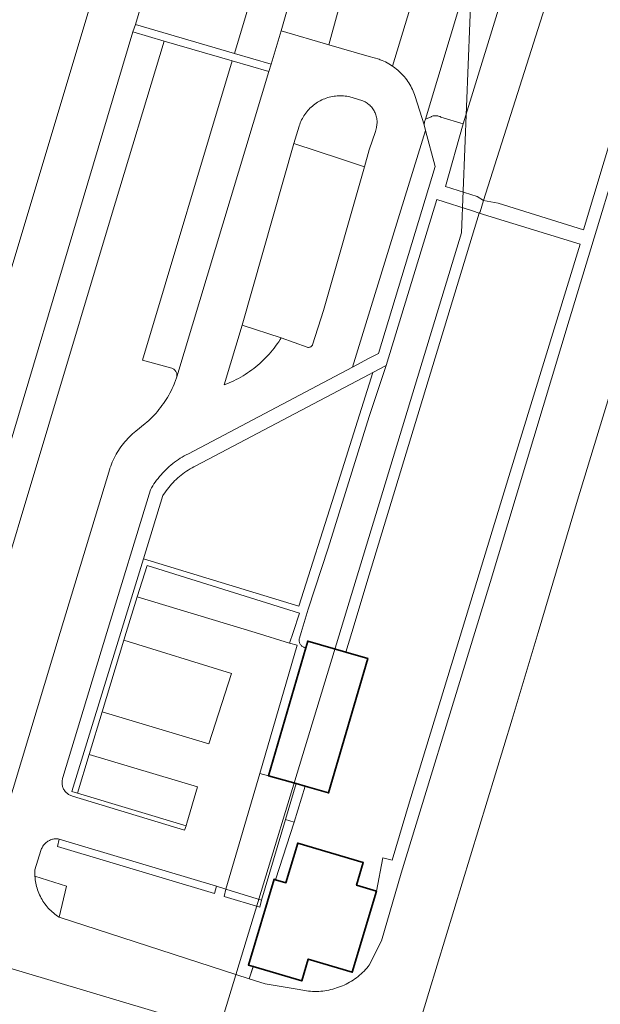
# Model space of a CAD drawing. Header units: metres. Extents: x 250001 to 257773, y 598992 to 609118.
# Tile 620 of 656: x 253953 to 254031, y 606450 to 606582. Entities that reach past the tile are written whole.
import ezdxf
from ezdxf.lldxf.tags import DXFTag

# ---------------------------------------------------------------- set-up
doc = ezdxf.new("R2010")
doc.units = ezdxf.units.M
for name, color, linetype, lineweight in [('B-WE-GR-GROENVOORZIENING-GV', 252, 'Continuous', 18), ('B-WE-IE-TERREINAFSCHEIDING_KUNSTMATIG_HEKWERK-G', 252, 'IE-TERREINAFSCHEIDING-KUNSTMATIG', 18), ('B-WE-KG-GRENS_PERCEEL-G', 150, 'KG-PERCEEL', 18), ('B-WE-OG-BEBOUWING-GV', 1, 'Continuous', 35), ('B-WE-OG-TERREIN_ERF-GV', 7, 'Continuous', 18), ('B-WE-VH-VERHARDING_GESLOTEN-GV', 252, 'Continuous', 18), ('B-WE-VH-VERHARDING_HALFVERHARDING-GV', 252, 'Continuous', 18), ('B-WE-VH-VERHARDING_OPEN-GV', 252, 'Continuous', 18), ('X-XX-AL-REFERENTIE-G', 7, 'Continuous', 18)]:
    doc.layers.add(name, color=color, linetype=linetype, lineweight=lineweight)
doc.styles.get("Standard").update_dxf_attribs({"font": 'NLCS-ISO.ttf'})
doc.linetypes.add('IE-TERREINAFSCHEIDING-KUNSTMATIG', pattern='A,4,[82,NLCS.shx,S=0.75,R=90,X=0,Y=0],4,-2', length=10)
tags = doc.linetypes.add('KG-PERCEEL', pattern='A,5.5,-2,["P",Standard,S=1.8,R=0,X=-0.5,Y=-0.9],-2,5.5,-2,[5,NLCS.SHX,S=0.75,R=0,X=0,Y=0],-2', length=19).pattern_tags.tags
tags[6] = DXFTag(74, 10)

# ---------------------------------------------------------------- blocks, each defined once
blk = doc.blocks.new('BS2021-132-Xref-KAD-20210617')
at = {"layer": 'B-WE-KG-GRENS_PERCEEL-G', "flags": 128}
blk.add_lwpolyline([(254256.194, 606302.798), (254231.381, 606310.39), (254199.46, 606205.41), (254141.068, 606223.264), (254145.104, 606236.537), (253935.426, 606300.662), (254012.312, 606553.421), (254013.901, 606592.727), (254013.157, 606592.954), (254014.385, 606623.481), (254007.646, 606657.241), (254016.856, 606687.692), (254018.196, 606723.557), (254027.42, 606754.086), (254030.357, 606832.912)], dxfattribs=at)
blk = doc.blocks.new('BS2021-132-Xref-BGT-GRIJS-20210617-aangepast')
at = {"layer": 'B-WE-GR-GROENVOORZIENING-GV', "flags": 128}
for points in [[(253964.879, 606658.142), (253956.722, 606629.359), (253931.693, 606637.199), (253921.824, 606639.711), (253921.065, 606637.147), (254000, 606613.578), (254030.126, 606604.583), (254015.253, 606557.719), (254017.217, 606557.364), (254028.638, 606553.816), (254035.524, 606576.742)], [(253970.935, 606588.502), (253968.775, 606581.224), (253981.984, 606577.37), (253993.056, 606614.331)], [(254024.013, 606605.306), (254012.554, 606567.993), (254010.169, 606559.582), (254014.394, 606558.247), (254015.253, 606557.719), (254030.126, 606604.583)], [(253951.445, 606475.915), (253958.728, 606500), (253965.346, 606521.888), (253965.368, 606521.954), (253965.464, 606522.23), (253965.567, 606522.504), (253965.679, 606522.775), (253965.797, 606523.042), (253965.923, 606523.306), (253966.056, 606523.567), (253966.196, 606523.824), (253966.343, 606524.077), (253966.497, 606524.326), (253966.657, 606524.571), (253966.824, 606524.811), (253966.998, 606525.047), (253967.178, 606525.277), (253967.364, 606525.503), (253967.557, 606525.724), (253967.755, 606525.939), (253967.959, 606526.148), (253968.169, 606526.352), (253968.385, 606526.551), (253968.605, 606526.743), (253968.831, 606526.929), (253970.053, 606527.915), (253970.305, 606528.13), (253970.552, 606528.351), (253970.793, 606528.578), (253971.028, 606528.811), (253971.258, 606529.049), (253971.482, 606529.293), (253971.701, 606529.543), (253971.913, 606529.797), (253972.119, 606530.056), (253972.318, 606530.321), (253972.511, 606530.59), (253972.698, 606530.864), (253972.878, 606531.142), (253973.051, 606531.424), (253973.217, 606531.711), (253973.376, 606532.001), (253973.528, 606532.295), (253973.674, 606532.593), (253973.811, 606532.894), (253973.942, 606533.199), (253973.992, 606533.321), (253974.238, 606534.026), (253974.283, 606534.173), (253974.298, 606534.261), (253974.305, 606534.35), (253974.304, 606534.439), (253974.296, 606534.528), (253974.279, 606534.616), (253974.254, 606534.701), (253974.222, 606534.785), (253974.183, 606534.865), (253974.136, 606534.941), (253974.083, 606535.013), (253974.024, 606535.079), (253973.959, 606535.141), (253973.889, 606535.196), (253973.814, 606535.244), (253973.735, 606535.286), (253973.653, 606535.32), (253973.645, 606535.323), (253969.702, 606536.419), (253981.699, 606576.379), (253972.62, 606579.033), (253965.522, 606555.599), (253948.847, 606500)], [(253975.233, 606448.222), (253936.316, 606459.83), (253935.615, 606457.642), (253934.588, 606457.895), (253933.98, 606456.082), (253880.301, 606472.228), (253881.042, 606474.091), (253880.079, 606474.361), (253880.724, 606476.657), (253873.433, 606478.692), (253871.563, 606479.162), (253869.126, 606479.554), (253865.558, 606479.62), (253862.018, 606479.262), (253858.954, 606478.452), (253856.004, 606476.935), (253853.168, 606475.099), (253850.874, 606473.139), (253848.812, 606470.714), (253847.231, 606467.71), (253845.558, 606462.807), (253830.713, 606414.049)]]:
    blk.add_lwpolyline(points, dxfattribs=at)
for points in [[(254013.781, 606556.352), (254009.012, 606557.876), (254002.252, 606535.683), (254000, 606528.857), (253994.493, 606511.284), (253991.84, 606503.14), (253990.9, 606500), (253990.672, 606499.238), (253990.653, 606499.15), (253990.641, 606499.061), (253990.638, 606498.971), (253990.642, 606498.881), (253990.655, 606498.791), (253990.675, 606498.704), (253990.703, 606498.618), (253990.738, 606498.535), (253990.781, 606498.456), (253990.831, 606498.381), (253990.887, 606498.31), (253990.949, 606498.245), (253991.017, 606498.185), (253991.089, 606498.132), (253991.166, 606498.085), (253991.247, 606498.046), (253991.327, 606498.015), (253991.51, 606497.959), (253991.776, 606498.874), (253996.869, 606497.403), (253997.657, 606500), (254000, 606507.717), (254014.67, 606556.043)], [(253989.966, 606474.663), (253987.481, 606466.985), (253988.867, 606466.57), (253990.456, 606471.884), (253999.208, 606469.266), (253998.301, 606466.234), (254000.964, 606465.437), (254001.811, 606469.903), (254003.062, 606469.58), (254005.361, 606477.368), (254012.145, 606499.513), (254018.631, 606520.838), (254028.17, 606551.877), (254014.67, 606556.043), (254000, 606507.717), (253997.657, 606500), (253996.869, 606497.403), (253999.803, 606496.555), (253994.57, 606478.576), (253991.426, 606479.472)], [(254000, 606533.201), (254000.483, 606534.75), (254000, 606534.495), (253976.845, 606522.284), (253976.584, 606522.152), (253976.327, 606522.013), (253976.074, 606521.867), (253975.825, 606521.714), (253975.58, 606521.554), (253975.34, 606521.388), (253975.104, 606521.215), (253974.873, 606521.036), (253974.647, 606520.85), (253974.426, 606520.659), (253974.211, 606520.461), (253974.001, 606520.258), (253973.797, 606520.049), (253973.598, 606519.834), (253973.405, 606519.614), (253973.219, 606519.389), (253973.039, 606519.159), (253972.865, 606518.924), (253972.698, 606518.685), (253972.537, 606518.44), (253972.446, 606518.296), (253969.849, 606509.865), (253990.588, 606503.523), (253995.353, 606518.494)], [(253991.426, 606479.472), (253990.218, 606479.816), (253988.808, 606475.027), (253989.966, 606474.663)], [(253979.61, 606466.121), (253958.582, 606472.416), (253958.358, 606471.416), (253979.315, 606465.138)], [(253959.559, 606466.132), (253955.352, 606467.449), (253955.369, 606467.214), (253955.394, 606466.98), (253955.427, 606466.747), (253955.468, 606466.516), (253955.517, 606466.286), (253955.574, 606466.057), (253955.638, 606465.831), (253955.71, 606465.607), (253955.79, 606465.385), (253955.877, 606465.167), (253955.971, 606464.951), (253956.073, 606464.739), (253956.182, 606464.53), (253956.298, 606464.326), (253956.421, 606464.125), (253956.55, 606463.928), (253956.686, 606463.736), (253956.829, 606463.549), (253956.978, 606463.367), (253957.133, 606463.19), (253957.294, 606463.018), (253957.46, 606462.852), (253957.633, 606462.692), (253957.81, 606462.537), (253957.993, 606462.389), (253958.18, 606462.247), (253958.373, 606462.112), (253958.57, 606461.983), (253958.601, 606461.963)], [(253985.628, 606464.256), (253980.835, 606465.703), (253980.61, 606464.717), (253985.378, 606463.322)]]:
    blk.add_lwpolyline(points, close=True, dxfattribs=at)
at = {"layer": 'B-WE-IE-TERREINAFSCHEIDING_KUNSTMATIG_HEKWERK-G', "flags": 128}
for points in [[(254015.253, 606557.719), (254030.126, 606604.583), (254000, 606613.578)], [(254000, 606507.717), (254014.67, 606556.043)], [(253997.657, 606500), (254000, 606507.717)], [(253996.869, 606497.403), (253997.657, 606500)], [(253989.966, 606474.663), (253991.426, 606479.472)], [(253987.474, 606466.964), (253989.966, 606474.663)], [(253983.975, 606453.746), (253984.526, 606455.476)]]:
    blk.add_lwpolyline(points, dxfattribs=at)
at = {"layer": 'B-WE-OG-BEBOUWING-GV', "flags": 128}
for points in [[(253996.869, 606497.403), (253991.776, 606498.874), (253991.51, 606497.959), (253986.534, 606480.866), (253990.218, 606479.816), (253991.426, 606479.472), (253994.57, 606478.576), (253999.803, 606496.555)], [(253984.499, 606455.392), (253990.992, 606453.45), (253991.864, 606456.366), (253997.726, 606454.613), (254000.964, 606465.437), (253998.301, 606466.234), (253999.208, 606469.266), (253990.456, 606471.884), (253988.867, 606466.57), (253987.481, 606466.985), (253987.286, 606467.043), (253983.858, 606455.584)]]:
    blk.add_lwpolyline(points, close=True, dxfattribs=at)
at = {"layer": 'B-WE-OG-TERREIN_ERF-GV', "flags": 128}
blk.add_lwpolyline([(254038.932, 606554.156), (254027.832, 606517.711), (254022.544, 606500), (254019.092, 606488.436), (254007.974, 606451.923), (254000, 606425.539)], dxfattribs=at)
at = {"layer": 'B-WE-VH-VERHARDING_GESLOTEN-GV', "flags": 128}
for points in [[(254036.296, 606573.286), (254026.707, 606541.752), (254016.136, 606506.713), (254014.087, 606500), (254004.27, 606467.845), (254001.644, 606458.798), (254000, 606455.558), (253999.856, 606455.378), (253999.679, 606455.172), (253999.497, 606454.971), (253999.308, 606454.776), (253999.115, 606454.586), (253998.915, 606454.402), (253998.71, 606454.224), (253998.5, 606454.052), (253998.285, 606453.886), (253998.066, 606453.727), (253997.841, 606453.574), (253997.613, 606453.428), (253997.38, 606453.289), (253997.143, 606453.156), (253996.902, 606453.031), (253996.657, 606452.913), (253996.41, 606452.802), (253996.159, 606452.698), (253995.905, 606452.602), (253995.648, 606452.514), (253995.389, 606452.433), (253995.128, 606452.359), (253994.865, 606452.294), (253994.6, 606452.236), (253994.333, 606452.186), (253994.065, 606452.144), (253993.795, 606452.11), (253993.525, 606452.084), (253993.255, 606452.065), (253992.983, 606452.055), (253992.712, 606452.053), (253992.441, 606452.058), (253992.17, 606452.072), (253991.899, 606452.094), (253990.372, 606452.346), (253986.09, 606453.061), (253983.975, 606453.746), (253958.601, 606461.963), (253958.57, 606461.983), (253958.373, 606462.112), (253958.18, 606462.247), (253957.993, 606462.389), (253957.81, 606462.537), (253957.633, 606462.692), (253957.46, 606462.852), (253957.294, 606463.018), (253957.133, 606463.19), (253956.978, 606463.367), (253956.829, 606463.549), (253956.686, 606463.736), (253956.55, 606463.928), (253956.421, 606464.125), (253956.298, 606464.326), (253956.182, 606464.53), (253956.073, 606464.739), (253955.971, 606464.951), (253955.877, 606465.167), (253955.79, 606465.385), (253955.71, 606465.607), (253955.638, 606465.831), (253955.574, 606466.057), (253955.517, 606466.286), (253955.468, 606466.516), (253955.427, 606466.747), (253955.394, 606466.98), (253955.369, 606467.214), (253955.352, 606467.449), (253955.341, 606467.874), (253955.356, 606468.299), (253956.156, 606470.903), (253956.19, 606471.008), (253956.237, 606471.131), (253956.292, 606471.25), (253956.353, 606471.366), (253956.422, 606471.477), (253956.497, 606471.585), (253956.579, 606471.687), (253956.667, 606471.785), (253956.761, 606471.877), (253956.86, 606471.963), (253956.964, 606472.042), (253957.073, 606472.116), (253957.185, 606472.182), (253957.302, 606472.242), (253957.423, 606472.294), (253957.546, 606472.339), (253957.672, 606472.376), (253957.799, 606472.405), (253957.929, 606472.427), (253958.059, 606472.441), (253958.19, 606472.447), (253958.321, 606472.444), (253958.452, 606472.434), (253958.582, 606472.416), (253979.61, 606466.121), (253980.835, 606465.703), (253985.365, 606481.169), (253990.382, 606498.3), (253989.371, 606498.605), (253984.749, 606500), (253968.982, 606504.758), (253967.547, 606500), (253967.243, 606498.991), (253981.621, 606494.552), (253978.582, 606485.114), (253964.307, 606489.421), (253962.601, 606483.694), (253977.082, 606479.381), (253975.645, 606474.538), (253975.538, 606474.198), (253975.343, 606473.622), (253960.381, 606478.145), (253960.275, 606478.175), (253960.159, 606478.214), (253960.047, 606478.262), (253959.938, 606478.317), (253959.832, 606478.378), (253959.731, 606478.447), (253959.635, 606478.522), (253959.544, 606478.603), (253959.458, 606478.69), (253959.379, 606478.782), (253959.305, 606478.88), (253959.238, 606478.981), (253959.178, 606479.088), (253959.125, 606479.197), (253959.079, 606479.31), (253959.041, 606479.426), (253959.01, 606479.545), (253958.987, 606479.664), (253958.972, 606479.785), (253958.965, 606479.907), (253958.966, 606480.029), (253958.975, 606480.151), (253958.992, 606480.272), (253959.017, 606480.391), (253959.05, 606480.509), (253959.09, 606480.624), (253964.97, 606500), (253970.761, 606519.08), (253970.911, 606519.337), (253971.074, 606519.6), (253971.243, 606519.859), (253971.419, 606520.114), (253971.602, 606520.363), (253971.791, 606520.608), (253971.986, 606520.848), (253972.187, 606521.083), (253972.394, 606521.313), (253972.608, 606521.537), (253972.826, 606521.755), (253973.051, 606521.968), (253973.281, 606522.175), (253973.516, 606522.376), (253973.756, 606522.57), (253974.002, 606522.759), (253974.252, 606522.941), (253974.506, 606523.116), (253974.765, 606523.285), (253975.029, 606523.447), (253975.296, 606523.602), (253975.568, 606523.751), (253975.843, 606523.892), (253997.755, 606535.471), (254004.215, 606556.418), (254007.523, 606567.097), (254007.326, 606567.838), (254006.135, 606571.639), (254006.055, 606571.876), (254005.967, 606572.109), (254005.871, 606572.34), (254005.769, 606572.568), (254005.659, 606572.792), (254005.542, 606573.013), (254005.418, 606573.23), (254005.287, 606573.442), (254005.149, 606573.651), (254005.005, 606573.855), (254004.854, 606574.054), (254004.697, 606574.248), (254004.534, 606574.437), (254004.365, 606574.621), (254004.19, 606574.799), (254004.009, 606574.972), (254003.823, 606575.139), (254003.632, 606575.299), (254003.435, 606575.454), (254003.234, 606575.602), (254003.093, 606575.699), (254003.028, 606575.743), (254002.818, 606575.878), (254002.604, 606576.006), (254002.385, 606576.128), (254002.163, 606576.242), (254001.938, 606576.349), (254001.709, 606576.449), (254001.476, 606576.541), (254001.312, 606576.601), (254000, 606576.981), (253994.593, 606578.547), (253988.234, 606580.39), (253986.89, 606575.938), (253986.591, 606574.949), (253974.283, 606534.173), (253974.238, 606534.026), (253973.992, 606533.321), (253973.942, 606533.199), (253973.811, 606532.894), (253973.674, 606532.593), (253973.528, 606532.295), (253973.376, 606532.001), (253973.217, 606531.711), (253973.051, 606531.424), (253972.878, 606531.142), (253972.698, 606530.864), (253972.511, 606530.59), (253972.318, 606530.321), (253972.119, 606530.056), (253971.913, 606529.797), (253971.701, 606529.543), (253971.482, 606529.293), (253971.258, 606529.049), (253971.028, 606528.811), (253970.793, 606528.578), (253970.552, 606528.351), (253970.305, 606528.13), (253970.053, 606527.915), (253968.831, 606526.929), (253968.605, 606526.743), (253968.385, 606526.551), (253968.169, 606526.352), (253967.959, 606526.148), (253967.755, 606525.939), (253967.557, 606525.724), (253967.364, 606525.503), (253967.178, 606525.277), (253966.998, 606525.047), (253966.824, 606524.811), (253966.657, 606524.571), (253966.497, 606524.326), (253966.343, 606524.077), (253966.196, 606523.824), (253966.056, 606523.567), (253965.923, 606523.306), (253965.797, 606523.042), (253965.679, 606522.775), (253965.567, 606522.504), (253965.464, 606522.23), (253965.368, 606521.954), (253965.346, 606521.888), (253958.728, 606500), (253951.445, 606475.915)], [(253944.492, 606500), (253968.441, 606580.255), (253968.775, 606581.224), (253970.935, 606588.502)], [(253962.562, 606583.175), (253937.563, 606500)], [(254000, 606425.539), (254007.974, 606451.923), (254019.092, 606488.436), (254022.544, 606500), (254027.832, 606517.711), (254038.932, 606554.156)], [(253830.713, 606414.049), (253845.558, 606462.807), (253847.231, 606467.71), (253848.812, 606470.714), (253850.874, 606473.139), (253853.168, 606475.099), (253856.004, 606476.935), (253858.954, 606478.452), (253862.018, 606479.262), (253865.558, 606479.62), (253869.126, 606479.554), (253871.563, 606479.162), (253873.433, 606478.692), (253880.724, 606476.657), (253936.316, 606459.83), (253975.233, 606448.222)]]:
    blk.add_lwpolyline(points, dxfattribs=at)
blk.add_lwpolyline([(253988.247, 606539.387), (253988.094, 606539.142), (253987.903, 606538.85), (253987.705, 606538.563), (253987.501, 606538.28), (253987.29, 606538.002), (253987.073, 606537.729), (253986.85, 606537.461), (253986.621, 606537.198), (253986.386, 606536.94), (253986.145, 606536.688), (253985.898, 606536.442), (253985.646, 606536.201), (253985.388, 606535.966), (253985.124, 606535.737), (253984.856, 606535.514), (253984.583, 606535.298), (253984.304, 606535.087), (253984.021, 606534.884), (253983.734, 606534.686), (253983.442, 606534.496), (253983.145, 606534.312), (253982.845, 606534.135), (253982.54, 606533.964), (253982.232, 606533.801), (253981.92, 606533.645), (253981.605, 606533.497), (253981.286, 606533.355), (253980.964, 606533.221), (253980.639, 606533.094), (253983.047, 606541.073), (253989.921, 606565.333), (253990.633, 606567.645), (253990.647, 606567.69), (253990.715, 606567.894), (253990.791, 606568.095), (253990.874, 606568.293), (253990.965, 606568.488), (253991.063, 606568.679), (253991.168, 606568.867), (253991.279, 606569.05), (253991.398, 606569.229), (253991.523, 606569.404), (253991.654, 606569.574), (253991.792, 606569.739), (253991.936, 606569.898), (253992.085, 606570.053), (253992.24, 606570.201), (253992.401, 606570.344), (253992.567, 606570.48), (253992.738, 606570.611), (253992.913, 606570.734), (253993.093, 606570.851), (253993.277, 606570.962), (253993.466, 606571.065), (253993.658, 606571.162), (253993.853, 606571.251), (253994.052, 606571.333), (253994.253, 606571.407), (253994.457, 606571.474), (253994.664, 606571.533), (253994.872, 606571.584), (253995.083, 606571.628), (253995.295, 606571.664), (253995.508, 606571.692), (253995.722, 606571.712), (253995.936, 606571.724), (253996.151, 606571.728), (253996.366, 606571.724), (253996.58, 606571.712), (253996.794, 606571.692), (253997.007, 606571.664), (253997.219, 606571.628), (253997.429, 606571.584), (253999, 606571.086), (253999.012, 606571.082), (253999.157, 606571.027), (253999.3, 606570.966), (253999.439, 606570.896), (253999.574, 606570.82), (253999.705, 606570.737), (253999.832, 606570.648), (253999.954, 606570.551), (254000, 606570.512), (254000.071, 606570.449), (254000.183, 606570.341), (254000.289, 606570.227), (254000.389, 606570.108), (254000.482, 606569.984), (254000.569, 606569.856), (254000.649, 606569.723), (254000.723, 606569.585), (254000.789, 606569.445), (254000.848, 606569.301), (254000.899, 606569.155), (254000.943, 606569.006), (254000.979, 606568.854), (254001.007, 606568.702), (254001.028, 606568.548), (254001.04, 606568.393), (254001.045, 606568.238), (254001.041, 606568.082), (254001.029, 606567.927), (254001.01, 606567.773), (254000.982, 606567.62), (254000.947, 606567.469), (254000.842, 606566.965), (254000, 606564.52), (253999.35, 606562.233), (253993.895, 606543.051), (253992.43, 606538.448), (253992.404, 606538.403), (253992.343, 606538.323), (253992.271, 606538.253), (253992.188, 606538.195), (253992.097, 606538.151), (253992.001, 606538.122), (253991.901, 606538.109), (253991.8, 606538.111), (253991.701, 606538.13)], close=True, dxfattribs=at)
at = {"layer": 'B-WE-VH-VERHARDING_HALFVERHARDING-GV', "flags": 128}
blk.add_lwpolyline([(253972.62, 606579.033), (253968.441, 606580.255), (253944.492, 606500), (253938.509, 606479.95), (253942.354, 606478.751), (253948.847, 606500), (253965.522, 606555.599)], close=True, dxfattribs=at)
at = {"layer": 'B-WE-VH-VERHARDING_OPEN-GV', "flags": 128}
for points in [[(254035.524, 606576.742), (254028.638, 606553.816), (254017.217, 606557.364), (254015.253, 606557.719), (254014.796, 606556.233), (254014.67, 606556.043), (254028.17, 606551.877), (254018.631, 606520.838), (254012.145, 606499.513), (254005.361, 606477.368), (254003.062, 606469.58), (254001.811, 606469.903), (254000.964, 606465.437), (253997.726, 606454.613), (253991.864, 606456.366), (253990.992, 606453.45), (253984.499, 606455.392), (253983.975, 606453.746), (253986.09, 606453.061), (253990.372, 606452.346), (253991.899, 606452.094), (253992.17, 606452.072), (253992.441, 606452.058), (253992.712, 606452.053), (253992.983, 606452.055), (253993.255, 606452.065), (253993.525, 606452.084), (253993.795, 606452.11), (253994.065, 606452.144), (253994.333, 606452.186), (253994.6, 606452.236), (253994.865, 606452.294), (253995.128, 606452.359), (253995.389, 606452.433), (253995.648, 606452.514), (253995.905, 606452.602), (253996.159, 606452.698), (253996.41, 606452.802), (253996.657, 606452.913), (253996.902, 606453.031), (253997.143, 606453.156), (253997.38, 606453.289), (253997.613, 606453.428), (253997.841, 606453.574), (253998.066, 606453.727), (253998.285, 606453.886), (253998.5, 606454.052), (253998.71, 606454.224), (253998.915, 606454.402), (253999.115, 606454.586), (253999.308, 606454.776), (253999.497, 606454.971), (253999.679, 606455.172), (253999.856, 606455.378), (254000, 606455.558), (254001.644, 606458.798), (254004.27, 606467.845), (254014.087, 606500), (254016.136, 606506.713), (254026.707, 606541.752), (254036.296, 606573.286)], [(253997.547, 606613.022), (253988.234, 606580.39), (253994.593, 606578.547), (254000, 606598.267)], [(254010.921, 606601.503), (254003.093, 606575.699), (254003.234, 606575.602), (254003.435, 606575.454), (254003.632, 606575.299), (254003.823, 606575.139), (254004.009, 606574.972), (254004.19, 606574.799), (254004.365, 606574.621), (254004.534, 606574.437), (254004.697, 606574.248), (254004.854, 606574.054), (254005.005, 606573.855), (254005.149, 606573.651), (254005.287, 606573.442), (254005.418, 606573.23), (254005.542, 606573.013), (254005.659, 606572.792), (254005.769, 606572.568), (254005.871, 606572.34), (254005.967, 606572.109), (254006.055, 606571.876), (254006.135, 606571.639), (254007.326, 606567.838), (254007.365, 606568.224), (254007.512, 606568.583), (254015.873, 606596.479)], [(254000, 606598.267), (253994.593, 606578.547), (254000, 606576.981), (254001.312, 606576.601), (254001.476, 606576.541), (254001.709, 606576.449), (254001.938, 606576.349), (254002.163, 606576.242), (254002.385, 606576.128), (254002.604, 606576.006), (254002.818, 606575.878), (254003.028, 606575.743), (254003.093, 606575.699), (254010.921, 606601.503)], [(253937.563, 606500), (253962.562, 606583.175)]]:
    blk.add_lwpolyline(points, dxfattribs=at)
for points in [[(253997.547, 606613.022), (253993.056, 606614.331), (253981.984, 606577.37), (253986.89, 606575.938), (253988.234, 606580.39)], [(254024.013, 606605.306), (254019.111, 606606.735), (254015.873, 606596.479), (254007.512, 606568.583), (254008.25, 606568.924), (254008.325, 606568.958), (254008.425, 606568.995), (254008.528, 606569.024), (254008.632, 606569.045), (254008.738, 606569.059), (254008.845, 606569.065), (254008.951, 606569.062), (254009.057, 606569.052), (254009.162, 606569.034), (254009.266, 606569.008), (254009.367, 606568.974), (254009.465, 606568.933), (254009.56, 606568.884), (254012.554, 606567.993)], [(253981.984, 606577.37), (253968.775, 606581.224), (253968.441, 606580.255), (253972.62, 606579.033), (253981.699, 606576.379), (253986.591, 606574.949), (253986.89, 606575.938)], [(253986.591, 606574.949), (253981.699, 606576.379), (253969.702, 606536.419), (253973.645, 606535.323), (253973.653, 606535.32), (253973.735, 606535.286), (253973.814, 606535.244), (253973.889, 606535.196), (253973.959, 606535.141), (253974.024, 606535.079), (253974.083, 606535.013), (253974.136, 606534.941), (253974.183, 606534.865), (253974.222, 606534.785), (253974.254, 606534.701), (253974.279, 606534.616), (253974.296, 606534.528), (253974.304, 606534.439), (253974.305, 606534.35), (253974.298, 606534.261), (253974.283, 606534.173)], [(253989.921, 606565.333), (253996.172, 606563.283), (253999.35, 606562.233), (254000, 606564.52), (254000.842, 606566.965), (254000.947, 606567.469), (254000.982, 606567.62), (254001.01, 606567.773), (254001.029, 606567.927), (254001.041, 606568.082), (254001.045, 606568.238), (254001.04, 606568.393), (254001.028, 606568.548), (254001.007, 606568.702), (254000.979, 606568.854), (254000.943, 606569.006), (254000.899, 606569.155), (254000.848, 606569.301), (254000.789, 606569.445), (254000.723, 606569.585), (254000.649, 606569.723), (254000.569, 606569.856), (254000.482, 606569.984), (254000.389, 606570.108), (254000.289, 606570.227), (254000.183, 606570.341), (254000.071, 606570.449), (254000, 606570.512), (253999.954, 606570.551), (253999.832, 606570.648), (253999.705, 606570.737), (253999.574, 606570.82), (253999.439, 606570.896), (253999.3, 606570.966), (253999.157, 606571.027), (253999.012, 606571.082), (253999, 606571.086), (253997.429, 606571.584), (253997.219, 606571.628), (253997.007, 606571.664), (253996.794, 606571.692), (253996.58, 606571.712), (253996.366, 606571.724), (253996.151, 606571.728), (253995.936, 606571.724), (253995.722, 606571.712), (253995.508, 606571.692), (253995.295, 606571.664), (253995.083, 606571.628), (253994.872, 606571.584), (253994.664, 606571.533), (253994.457, 606571.474), (253994.253, 606571.407), (253994.052, 606571.333), (253993.853, 606571.251), (253993.658, 606571.162), (253993.466, 606571.065), (253993.277, 606570.962), (253993.093, 606570.851), (253992.913, 606570.734), (253992.738, 606570.611), (253992.567, 606570.48), (253992.401, 606570.344), (253992.24, 606570.201), (253992.085, 606570.053), (253991.936, 606569.898), (253991.792, 606569.739), (253991.654, 606569.574), (253991.523, 606569.404), (253991.398, 606569.229), (253991.279, 606569.05), (253991.168, 606568.867), (253991.063, 606568.679), (253990.965, 606568.488), (253990.874, 606568.293), (253990.791, 606568.095), (253990.715, 606567.894), (253990.647, 606567.69), (253990.633, 606567.645)], [(254008.951, 606569.062), (254008.845, 606569.065), (254008.738, 606569.059), (254008.632, 606569.045), (254008.528, 606569.024), (254008.425, 606568.995), (254008.325, 606568.958), (254008.25, 606568.924), (254007.512, 606568.583), (254007.365, 606568.224), (254007.326, 606567.838), (254007.523, 606567.097), (254008.801, 606562.284), (254001.23, 606537.307), (254000, 606536.657), (253997.755, 606535.471), (253975.843, 606523.892), (253975.568, 606523.751), (253975.296, 606523.602), (253975.029, 606523.447), (253974.765, 606523.285), (253974.506, 606523.116), (253974.252, 606522.941), (253974.002, 606522.759), (253973.756, 606522.57), (253973.516, 606522.376), (253973.281, 606522.175), (253973.051, 606521.968), (253972.826, 606521.755), (253972.608, 606521.537), (253972.394, 606521.313), (253972.187, 606521.083), (253971.986, 606520.848), (253971.791, 606520.608), (253971.602, 606520.363), (253971.419, 606520.114), (253971.243, 606519.859), (253971.074, 606519.6), (253970.911, 606519.337), (253970.761, 606519.08), (253964.97, 606500), (253959.09, 606480.624), (253959.05, 606480.509), (253959.017, 606480.391), (253958.992, 606480.272), (253958.975, 606480.151), (253958.966, 606480.029), (253958.965, 606479.907), (253958.972, 606479.785), (253958.987, 606479.664), (253959.01, 606479.545), (253959.041, 606479.426), (253959.079, 606479.31), (253959.125, 606479.197), (253959.178, 606479.088), (253959.238, 606478.981), (253959.305, 606478.88), (253959.379, 606478.782), (253959.458, 606478.69), (253959.544, 606478.603), (253959.635, 606478.522), (253959.731, 606478.447), (253959.832, 606478.378), (253959.938, 606478.317), (253960.047, 606478.262), (253960.159, 606478.214), (253960.275, 606478.175), (253960.381, 606478.145), (253975.343, 606473.622), (253975.538, 606474.198), (253961.032, 606478.555), (253960.277, 606478.782), (253966.811, 606500), (253969.849, 606509.865), (253972.446, 606518.296), (253972.537, 606518.44), (253972.698, 606518.685), (253972.865, 606518.924), (253973.039, 606519.159), (253973.219, 606519.389), (253973.405, 606519.614), (253973.598, 606519.834), (253973.797, 606520.049), (253974.001, 606520.258), (253974.211, 606520.461), (253974.426, 606520.659), (253974.647, 606520.85), (253974.873, 606521.036), (253975.104, 606521.215), (253975.34, 606521.388), (253975.58, 606521.554), (253975.825, 606521.714), (253976.074, 606521.867), (253976.327, 606522.013), (253976.584, 606522.152), (253976.845, 606522.284), (254000, 606534.495), (254000.483, 606534.75), (254002.252, 606535.683), (254009.012, 606557.876), (254013.781, 606556.352), (254014.67, 606556.043), (254014.796, 606556.233), (254015.253, 606557.719), (254014.394, 606558.247), (254010.169, 606559.582), (254012.554, 606567.993), (254009.56, 606568.884), (254009.465, 606568.933), (254009.367, 606568.974), (254009.266, 606569.008), (254009.162, 606569.034), (254009.057, 606569.052)], [(254008.801, 606562.284), (254007.523, 606567.097), (254004.215, 606556.418), (253997.755, 606535.471), (254000, 606536.657), (254001.23, 606537.307)], [(253988.247, 606539.387), (253991.701, 606538.13), (253991.8, 606538.111), (253991.901, 606538.109), (253992.001, 606538.122), (253992.097, 606538.151), (253992.188, 606538.195), (253992.271, 606538.253), (253992.343, 606538.323), (253992.404, 606538.403), (253992.43, 606538.448), (253993.895, 606543.051), (253999.35, 606562.233), (253996.172, 606563.283), (253989.921, 606565.333), (253983.047, 606541.073)], [(253988.247, 606539.387), (253983.047, 606541.073), (253980.639, 606533.094), (253980.964, 606533.221), (253981.286, 606533.355), (253981.605, 606533.497), (253981.92, 606533.645), (253982.232, 606533.801), (253982.54, 606533.964), (253982.845, 606534.135), (253983.145, 606534.312), (253983.442, 606534.496), (253983.734, 606534.686), (253984.021, 606534.884), (253984.304, 606535.087), (253984.583, 606535.298), (253984.856, 606535.514), (253985.124, 606535.737), (253985.388, 606535.966), (253985.646, 606536.201), (253985.898, 606536.442), (253986.145, 606536.688), (253986.386, 606536.94), (253986.621, 606537.198), (253986.85, 606537.461), (253987.073, 606537.729), (253987.29, 606538.002), (253987.501, 606538.28), (253987.705, 606538.563), (253987.903, 606538.85), (253988.094, 606539.142)], [(254000, 606528.857), (254002.252, 606535.683), (254000.483, 606534.75), (254000, 606533.201), (253995.353, 606518.494), (253990.588, 606503.523), (253969.849, 606509.865), (253966.811, 606500), (253960.277, 606478.782), (253961.032, 606478.555), (253962.601, 606483.694), (253964.307, 606489.421), (253967.243, 606498.991), (253967.547, 606500), (253968.982, 606504.758), (253970.342, 606508.966), (253990.668, 606502.593), (253989.835, 606500), (253989.371, 606498.605), (253990.382, 606498.3), (253985.365, 606481.169), (253986.534, 606480.866), (253991.51, 606497.959), (253991.327, 606498.015), (253991.247, 606498.046), (253991.166, 606498.085), (253991.089, 606498.132), (253991.017, 606498.185), (253990.949, 606498.245), (253990.887, 606498.31), (253990.831, 606498.381), (253990.781, 606498.456), (253990.738, 606498.535), (253990.703, 606498.618), (253990.675, 606498.704), (253990.655, 606498.791), (253990.642, 606498.881), (253990.638, 606498.971), (253990.641, 606499.061), (253990.653, 606499.15), (253990.672, 606499.238), (253990.9, 606500), (253991.84, 606503.14), (253994.493, 606511.284)], [(253990.668, 606502.593), (253970.342, 606508.966), (253968.982, 606504.758), (253984.749, 606500), (253989.371, 606498.605), (253989.835, 606500)], [(253981.621, 606494.552), (253967.243, 606498.991), (253964.307, 606489.421), (253978.582, 606485.114)], [(253977.082, 606479.381), (253962.601, 606483.694), (253961.032, 606478.555), (253975.538, 606474.198), (253975.645, 606474.538)], [(253986.534, 606480.866), (253985.365, 606481.169), (253980.835, 606465.703), (253985.628, 606464.256), (253988.808, 606475.027), (253990.218, 606479.816)], [(253984.499, 606455.392), (253983.858, 606455.584), (253987.286, 606467.043), (253987.481, 606466.985), (253989.966, 606474.663), (253988.808, 606475.027), (253985.628, 606464.256), (253985.378, 606463.322), (253980.61, 606464.717), (253980.835, 606465.703), (253979.61, 606466.121), (253979.315, 606465.138), (253958.358, 606471.416), (253958.582, 606472.416), (253958.452, 606472.434), (253958.321, 606472.444), (253958.19, 606472.447), (253958.059, 606472.441), (253957.929, 606472.427), (253957.799, 606472.405), (253957.672, 606472.376), (253957.546, 606472.339), (253957.423, 606472.294), (253957.302, 606472.242), (253957.185, 606472.182), (253957.073, 606472.116), (253956.964, 606472.042), (253956.86, 606471.963), (253956.761, 606471.877), (253956.667, 606471.785), (253956.579, 606471.687), (253956.497, 606471.585), (253956.422, 606471.477), (253956.353, 606471.366), (253956.292, 606471.25), (253956.237, 606471.131), (253956.19, 606471.008), (253956.156, 606470.903), (253955.356, 606468.299), (253955.341, 606467.874), (253955.352, 606467.449), (253959.559, 606466.132), (253958.601, 606461.963), (253983.975, 606453.746)]]:
    blk.add_lwpolyline(points, close=True, dxfattribs=at)

msp = doc.modelspace()

# ---------------------------------------------------------------- block references
at = {"layer": 'X-XX-AL-REFERENTIE-G'}
for name in ['BS2021-132-Xref-BGT-GRIJS-20210617-aangepast', 'BS2021-132-Xref-KAD-20210617']:
    msp.add_blockref(name, (0, 0), dxfattribs=at)

doc.saveas('drawing.dxf')
